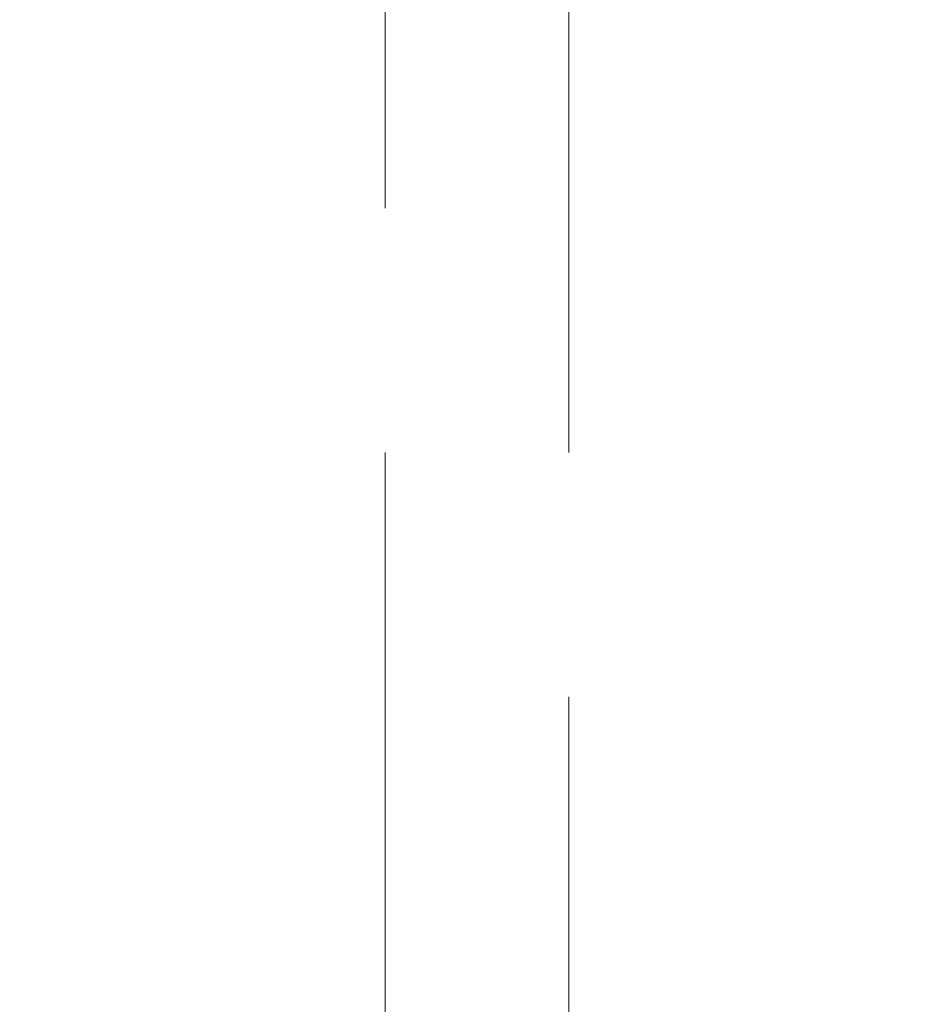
# Model space of a CAD drawing. Header units: millimetres. Extents: x 110 to 3135, y 110 to 2200.
# Tile 249 of 329: x 1420 to 1434, y 1567 to 1582. Entities that reach past the tile are written whole.
import ezdxf

# ---------------------------------------------------------------- set-up
doc = ezdxf.new("R2010")
doc.units = ezdxf.units.MM
doc.header["$LTSCALE"] = 11
doc.linetypes.add('DASHED', pattern=[0.2068, 0.1655, -0.0413])
for name, color, linetype, lineweight in [('Dimension (ISO)', 7, 'Continuous', 9), ('Hidden (ISO)', 7, 'DASHED', 9), ('Visible (ISO)', 7, 'Continuous', 18)]:
    doc.layers.add(name, color=color, linetype=linetype, lineweight=lineweight)
doc.styles.add('Note Text (ISO)', font='tahoma.ttf')
doc.dimstyles.new('Default (ISO)', dxfattribs={"dimscale": 11, "dimtxt": 2.5, "dimasz": 2.5, "dimexe": 1, "dimexo": 1, "dimgap": 0.762, "dimtad": 1, "dimrnd": 1e-08, "dimtxsty": 'Note Text (ISO)', "dimcen": 0.09, "dimdle": 10, "dimclrd": 256, "dimclre": 256, "dimclrt": 256, "dimazin": 2, "dimtfac": 1, "dimtmove": 0, "dimatfit": 3, "dimfxl": 0, "dimtolj": 1, "dimtzin": 0, "dimlwd": -1, "dimlwe": -1, "dimarcsym": 0})

# ---------------------------------------------------------------- blocks, each defined once
blk = doc.blocks.new('*D14')
at = {"layer": 'Defpoints', "color": 0}
for p in [(1363.102, 1893.684), (1363.102, 1610.532), (1996.598, 1378.258)]:
    blk.add_point(p, dxfattribs=at)
at = {"layer": 'Dimension (ISO)'}
for p, q in [((1363.102, 1621.532), (1363.102, 1904.684)), ((1996.598, 1389.258), (1996.598, 1904.684)), ((1969.098, 1893.684), (1390.602, 1893.684))]:
    blk.add_line(p, q, dxfattribs=at)
for points in [[(1390.602, 1898.267), (1390.602, 1889.1), (1363.102, 1893.684)], [(1969.098, 1898.267), (1969.098, 1889.1), (1996.598, 1893.684)]]:
    blk.add_solid(points, dxfattribs=at)
at = {"layer": 'Dimension (ISO)', "insert": (1655.136, 1930.711), "char_height": 27.5, "attachment_point": 1, "style": 'Note Text (ISO)'}
blk.add_mtext('\\A1; 320', dxfattribs=at)
blk = doc.blocks.new('*D15')
at = {"layer": 'Defpoints', "color": 0}
for p in [(1664.09, 1812.183), (1363.102, 1610.532), (1664.09, 1397.501)]:
    blk.add_point(p, dxfattribs=at)
at = {"layer": 'Dimension (ISO)'}
for p, q in [((1363.102, 1621.532), (1363.102, 1823.183)), ((1664.09, 1408.501), (1664.09, 1823.183)), ((1390.602, 1812.183), (1636.59, 1812.183))]:
    blk.add_line(p, q, dxfattribs=at)
for points in [[(1390.602, 1816.766), (1390.602, 1807.6), (1363.102, 1812.183)], [(1636.59, 1816.766), (1636.59, 1807.6), (1664.09, 1812.183)]]:
    blk.add_solid(points, dxfattribs=at)
at = {"layer": 'Dimension (ISO)', "insert": (1466.849, 1849.155), "char_height": 27.5, "attachment_point": 1, "style": 'Note Text (ISO)'}
blk.add_mtext('\\A1;164', dxfattribs=at)

msp = doc.modelspace()

# ---------------------------------------------------------------- linework, layer by layer
at = {"layer": 'Hidden (ISO)', "ltscale": 8.059317}
for p, q in [((1425.756, 1612.151), (1425.756, 1557.151)), ((1428.506, 1557.151), (1428.506, 1612.151))]:
    msp.add_line(p, q, dxfattribs=at)
at = {"layer": 'Hidden (ISO)', "ltscale": 7.188023}
msp.add_arc((1339.59, 1397.501), 321.75, 0, 84.44127, dxfattribs=at)
at = {"layer": 'Visible (ISO)'}
msp.add_arc((1339.59, 1397.501), 324.5, 0, 84.48852, dxfattribs=at)

# ---------------------------------------------------------------- dimensions: what is measured, and where the dimension line sits
at = {"layer": 'Dimension (ISO)'}
dim = msp.add_linear_dim(base=(1363.102, 1893.684), p1=(1996.598, 1378.258), p2=(1363.102, 1610.532), angle=180, text=' 320', dimstyle='Default (ISO)', override={"dimdec": 2, "dimlfac": 0.545455, "dimtp": 0, "dimtm": 0, "dimtdec": 2, "dimtofl": 0, "dimatfit": 1}, dxfattribs=at)
dim.commit()
dim.dimension.update_dxf_attribs({"geometry": '*D14', "text_midpoint": (1691.252, 1893.684), "dimtype": 160})
dim = msp.add_linear_dim(base=(1664.09, 1812.183), p1=(1363.102, 1610.532), p2=(1664.09, 1397.501), angle=180, dimstyle='Default (ISO)', override={"dimdec": 0, "dimlfac": 0.545455, "dimtp": 0, "dimtm": 0, "dimtdec": 0, "dimtofl": 0, "dimatfit": 1}, dxfattribs=at)
dim.commit()
dim.dimension.update_dxf_attribs({"geometry": '*D15', "text_midpoint": (1495.263, 1812.183), "dimtype": 160})

doc.saveas('drawing.dxf')
